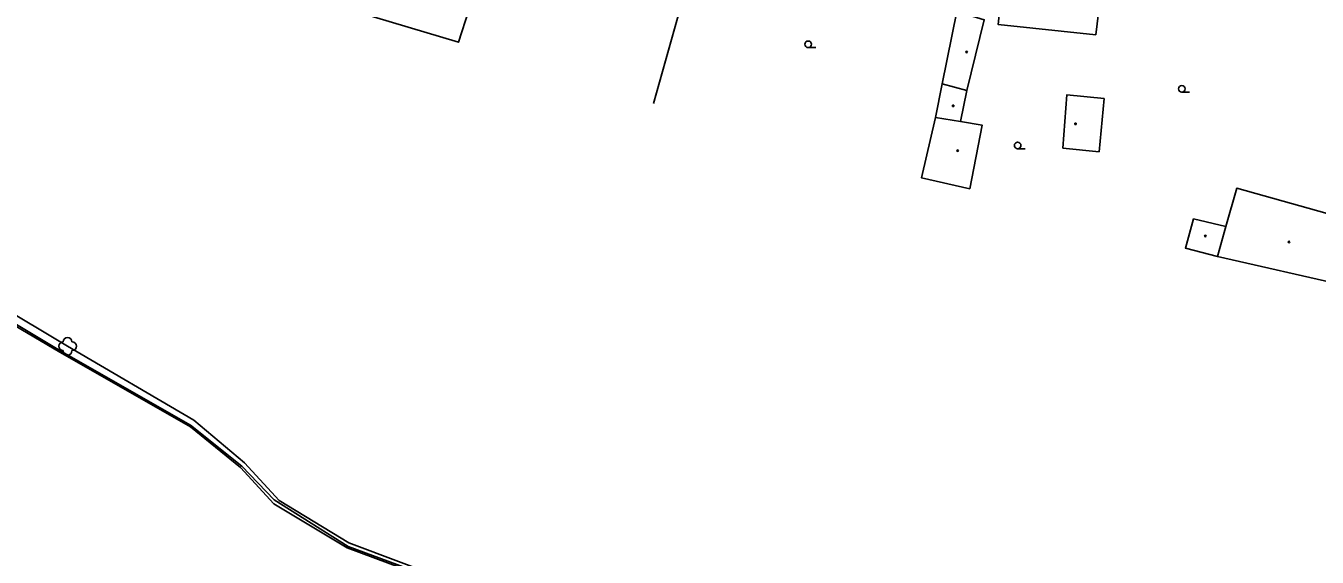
# Model space of a CAD drawing. Extents: x -794191 to -788944, y -1117087 to -1105044.
# Drawn here: x -792134.8 to -791987.3, y -1110181.5 to -1110120.9 of the extents above; entities that cross this region are included whole.
import ezdxf

# ---------------------------------------------------------------- set-up
doc = ezdxf.new("R2010")
doc.units = 0
for name, color, linetype in [('Hranice - ploty_ zdi', 7, 'Continuous'), ('Stavební objekty', 7, 'Continuous'), ('Vodstvo', 7, 'Continuous'), ('Výškopis', 7, 'Continuous'), ('Zeleň', 7, 'Continuous'), ('Značky druhů budov', 7, 'Continuous'), ('Značky druhů pozemků', 7, 'Continuous')]:
    doc.layers.add(name, color=color, linetype=linetype)

msp = doc.modelspace()

# ---------------------------------------------------------------- linework, layer by layer
at = {"layer": 'Hranice - ploty_ zdi'}
msp.add_line((-792063.13, -1110129.77), (-792054.52, -1110099.27), dxfattribs=at)
at = {"layer": 'Stavební objekty'}
msp.add_line((-791998.72, -1110147.21), (-791982.41, -1110150.93), dxfattribs=at)
for points in [[(-792103.28, -1110107.66), (-792102.67, -1110107.99), (-792102.94, -1110108.88), (-792100.37, -1110109.67), (-792101.05, -1110111.87), (-792090.11, -1110115.23), (-792089.53, -1110113.32), (-792083.05, -1110115.43), (-792085.4, -1110122.78), (-792106.62, -1110116.41)], [(-792012.95, -1110111.07), (-792022.68, -1110110.03), (-792023.76, -1110120.76), (-792012.62, -1110121.91), (-792011.67, -1110114.03), (-792013.26, -1110114)], [(-792028.48, -1110119.28), (-792025.35, -1110120.2), (-792027.33, -1110128.27), (-792030.16, -1110127.53)]]:
    msp.add_lwpolyline(points, close=True, dxfattribs=at)
for points in [[(-792030.16, -1110127.53), (-792030.93, -1110131.34), (-792028.06, -1110131.83), (-792027.33, -1110128.27)], [(-792011.66, -1110129.21), (-792015.93, -1110128.79), (-792016.38, -1110134.85)], [(-792016.38, -1110134.85), (-792012.25, -1110135.26), (-792011.66, -1110129.21)], [(-792028.06, -1110131.83), (-792025.58, -1110132.25), (-792027.02, -1110139.49), (-792032.53, -1110138.23), (-792030.93, -1110131.34)], [(-791983.07, -1110143.17), (-791996.52, -1110139.43), (-791997.76, -1110143.81), (-791998.72, -1110147.21), (-792002.38, -1110146.26), (-792001.46, -1110142.92)], [(-792001.46, -1110142.92), (-791997.76, -1110143.81)]]:
    msp.add_lwpolyline(points, dxfattribs=at)
at = {"layer": 'Vodstvo'}
for points in [[(-792157.95, -1110143.43), (-792149.61, -1110146.78), (-792130.92, -1110157.94), (-792116, -1110166.48), (-792110.14, -1110171.13), (-792106.46, -1110174.99), (-792098.01, -1110180.3)], [(-792098.01, -1110180.3), (-792079.56, -1110187.13), (-792053.13, -1110192.98)]]:
    msp.add_lwpolyline(points, dxfattribs=at)
at = {"layer": 'Výškopis'}
msp.add_line((-792149.05, -1110146.07), (-792130.04, -1110157.46), dxfattribs=at)
for points in [[(-792130.92, -1110158.14), (-792149.6, -1110147.14), (-792157.98, -1110143.6)], [(-792130.04, -1110157.46), (-792115.64, -1110165.88), (-792109.82, -1110170.77), (-792105.87, -1110175.06), (-792097.92, -1110179.9)], [(-792106.5, -1110175.42), (-792110.28, -1110171.28), (-792116, -1110166.67), (-792130.92, -1110158.14)], [(-792053.19, -1110193.34), (-792079.69, -1110187.32), (-792098.11, -1110180.46), (-792106.5, -1110175.42)], [(-792097.92, -1110179.9), (-792079.4, -1110186.84), (-792052.47, -1110192.37)]]:
    msp.add_lwpolyline(points, dxfattribs=at)
at = {"layer": 'Zeleň'}
msp.add_circle((-792130.04, -1110157.46), 0.0005, dxfattribs=at)
for centre, start, end in [((-792130.54, -1110157.46), 89.99999, 269.99999), ((-792130.04, -1110156.96), 0, 179.99999), ((-792129.54, -1110157.46), 270, 89.99999), ((-792130.04, -1110157.96), 179.99999, 359.99999)]:
    msp.add_arc(centre, 0.5, start, end, dxfattribs=at)
at = {"layer": 'Značky druhů budov'}
for centre in [(-792027.37, -1110123.89), (-792028.91, -1110130.03), (-792014.93, -1110132.08), (-792028.4, -1110135.15), (-792000.1, -1110144.88), (-791990.56, -1110145.56)]:
    msp.add_circle(centre, 0.0875, dxfattribs=at)
at = {"layer": 'Značky druhů pozemků'}
for p, q in [((-792045.47, -1110123.385), (-792044.595, -1110123.385)), ((-792002.8, -1110128.475), (-792001.925, -1110128.475)), ((-792021.54, -1110134.915), (-792020.665, -1110134.915))]:
    msp.add_line(p, q, dxfattribs=at)
for centre in [(-792045.47, -1110123.01), (-792002.8, -1110128.1), (-792021.54, -1110134.54)]:
    msp.add_circle(centre, 0.375, dxfattribs=at)

doc.saveas('drawing.dxf')
